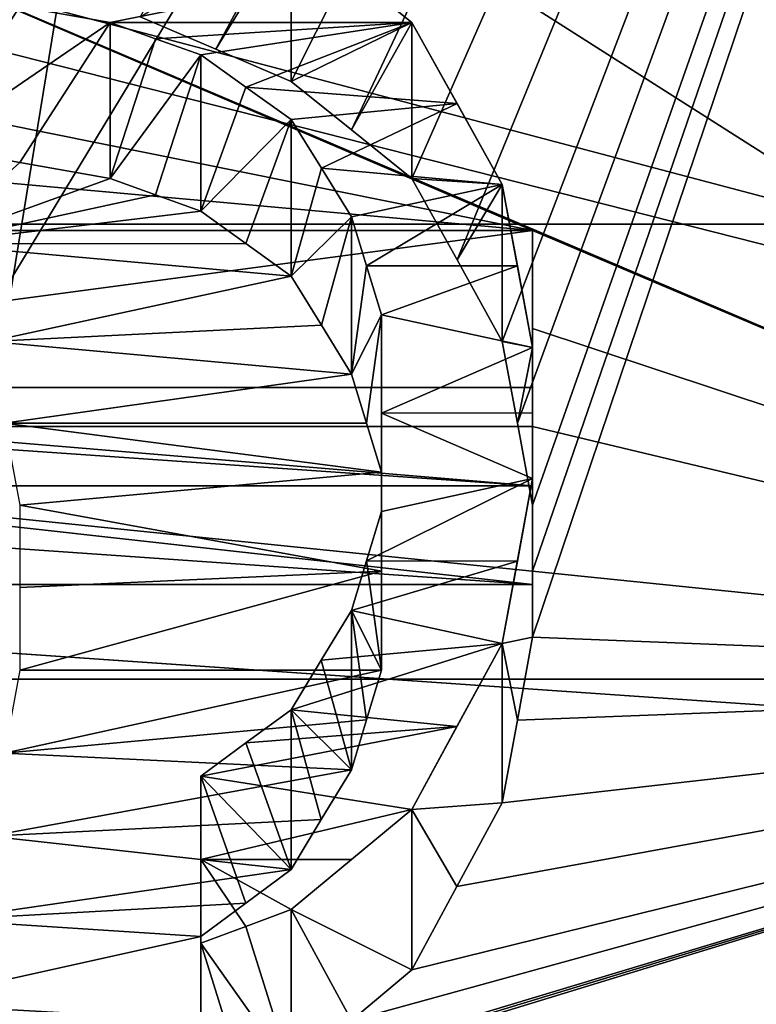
# Model space of a CAD drawing. Header units: millimetres. Extents: x -122 to 122, y -98 to 94.
# Tile 448 of 533: x 70.69 to 73.29, y 1.31 to 4.78. Entities that reach past the tile are written whole.
import ezdxf

# ---------------------------------------------------------------- set-up
doc = ezdxf.new("R2010")
doc.units = ezdxf.units.MM
doc.header["$LTSCALE"] = 26.699852
for name, color, linetype in [('1004', 7, 'CONTINUOUS'), ('1006', 7, 'CONTINUOUS'), ('1133', 7, 'CONTINUOUS'), ('1150', 7, 'CONTINUOUS'), ('1458', 7, 'CONTINUOUS'), ('1658', 7, 'CONTINUOUS'), ('1663', 7, 'CONTINUOUS'), ('1664', 7, 'CONTINUOUS'), ('1736', 7, 'CONTINUOUS'), ('1737', 7, 'CONTINUOUS'), ('4178', 7, 'CONTINUOUS'), ('4195', 7, 'CONTINUOUS'), ('4409', 7, 'CONTINUOUS'), ('4410', 7, 'CONTINUOUS'), ('4411', 7, 'CONTINUOUS'), ('4412', 7, 'CONTINUOUS'), ('4413', 7, 'CONTINUOUS'), ('4414', 7, 'CONTINUOUS'), ('4415', 7, 'CONTINUOUS'), ('4416', 7, 'CONTINUOUS'), ('4710', 7, 'CONTINUOUS'), ('4711', 7, 'CONTINUOUS'), ('4737', 7, 'CONTINUOUS'), ('4738', 7, 'CONTINUOUS'), ('4739', 7, 'CONTINUOUS'), ('4740', 7, 'CONTINUOUS'), ('4741', 7, 'CONTINUOUS'), ('4742', 7, 'CONTINUOUS'), ('4743', 7, 'CONTINUOUS'), ('4744', 7, 'CONTINUOUS'), ('4745', 7, 'CONTINUOUS'), ('4746', 7, 'CONTINUOUS'), ('4781', 7, 'CONTINUOUS'), ('4782', 7, 'CONTINUOUS'), ('4791', 7, 'CONTINUOUS'), ('4792', 7, 'CONTINUOUS'), ('4793', 7, 'CONTINUOUS'), ('4794', 7, 'CONTINUOUS'), ('5236', 7, 'CONTINUOUS'), ('5239', 7, 'CONTINUOUS'), ('967', 7, 'CONTINUOUS'), ('969', 7, 'CONTINUOUS')]:
    doc.layers.add(name, color=color, linetype=linetype)

msp = doc.modelspace()

# ---------------------------------------------------------------- linework, layer by layer
at = {"layer": '1004', "color": 250, "linetype": 'Continuous', "true_color": 0x323232}
for points in [[(78.9793, 17.625, -30.5274), (78.9793, 0, -35.25), (68.3207, 17.625, -30.5274), (78.9793, 17.625, -30.5274)], [(68.3207, 17.625, -30.5274), (78.9793, 0, -35.25), (68.3207, 0, -35.25), (68.3207, 17.625, -30.5274)]]:
    msp.add_3dface(points, dxfattribs=at)
at = {"layer": '1006', "color": 250, "linetype": 'Continuous', "true_color": 0x323232}
for points in [[(78.9793, 0, 35.25), (78.9793, 17.625, 30.5274), (68.3207, 0, 35.25), (78.9793, 0, 35.25)], [(68.3207, 0, 35.25), (78.9793, 17.625, 30.5274), (68.3207, 17.625, 30.5274), (68.3207, 0, 35.25)]]:
    msp.add_3dface(points, dxfattribs=at)
at = {"layer": '1133', "color": 250, "linetype": 'Continuous', "true_color": 0x323232}
for points in [[(103.1595, 4.0619, -42.0543), (103.1595, 21.125, -36.5896), (36.8405, 4.0619, -42.0543), (103.1595, 4.0619, -42.0543)], [(36.8405, 4.0619, -42.0543), (103.1595, 21.125, -36.5896), (36.8405, 21.125, -36.5896), (36.8405, 4.0619, -42.0543)], [(103.1595, -13.7317, -39.9563), (103.1595, 4.0619, -42.0543), (36.8405, -13.7317, -39.9563), (103.1595, -13.7317, -39.9563)], [(36.8405, -13.7317, -39.9563), (103.1595, 4.0619, -42.0543), (36.8405, 4.0619, -42.0543), (36.8405, -13.7317, -39.9563)]]:
    msp.add_3dface(points, dxfattribs=at)
at = {"layer": '1150', "color": 250, "linetype": 'Continuous', "true_color": 0x323232}
for points in [[(76.2299, 13.6709, -46.2728), (76.2299, 2.4567, -48.1874), (72.1809, 13.594, -46.2954), (76.2299, 13.6709, -46.2728)], [(72.1809, 13.594, -46.2954), (76.2299, 2.4567, -48.1874), (72.0744, 13.4395, -46.3405), (72.1809, 13.594, -46.2954)], [(76.2299, 2.4567, -48.1874), (71.9681, 13.2849, -46.3851), (72.0744, 13.4395, -46.3405), (76.2299, 2.4567, -48.1874)], [(71.9681, 13.2849, -46.3851), (76.2299, 2.4567, -48.1874), (71.8085, 13.1816, -46.4145), (71.9681, 13.2849, -46.3851)], [(71.8085, 13.1816, -46.4145), (76.2299, 2.4567, -48.1874), (71.6489, 13.0782, -46.4438), (71.8085, 13.1816, -46.4145)], [(71.6489, 13.0782, -46.4438), (76.2299, 2.4567, -48.1874), (72.3936, 11.0899, -46.9582), (71.6489, 13.0782, -46.4438)], [(72.3936, 11.0899, -46.9582), (76.2299, 2.4567, -48.1874), (72.4469, 10.8246, -47.0201), (72.3936, 11.0899, -46.9582)], [(72.4469, 10.8246, -47.0201), (76.2299, 2.4567, -48.1874), (72.5, 10.559, -47.0805), (72.4469, 10.8246, -47.0201)], [(72.5, 10.559, -47.0805), (76.2299, 2.4567, -48.1874), (72.5, 10.2386, -47.1512), (72.5, 10.559, -47.0805)], [(72.5, 10.2386, -47.1512), (76.2299, 2.4567, -48.1874), (72.5, 9.9177, -47.2197), (72.5, 10.2386, -47.1512)], [(72.5, 9.9177, -47.2197), (76.2299, 2.4567, -48.1874), (72.4468, 9.6489, -47.2754), (72.5, 9.9177, -47.2197)], [(72.4468, 9.6489, -47.2754), (76.2299, 2.4567, -48.1874), (72.3936, 9.3797, -47.3295), (72.4468, 9.6489, -47.2754)], [(72.3936, 9.3797, -47.3295), (76.2299, 2.4567, -48.1874), (72.2338, 9.1091, -47.3823), (72.3936, 9.3797, -47.3295)], [(72.2338, 9.1091, -47.3823), (76.2299, 2.4567, -48.1874), (72.0745, 8.8384, -47.4336), (72.2338, 9.1091, -47.3823)], [(72.0745, 8.8384, -47.4336), (76.2299, 2.4567, -48.1874), (71.9147, 8.6752, -47.4637), (72.0745, 8.8384, -47.4336)], [(71.9147, 8.6752, -47.4637), (76.2299, 2.4567, -48.1874), (71.7553, 8.512, -47.4932), (71.9147, 8.6752, -47.4637)], [(71.7553, 8.512, -47.4932), (76.2299, 2.4567, -48.1874), (71.4892, 8.4029, -47.5127), (71.7553, 8.512, -47.4932)], [(71.4892, 8.4029, -47.5127), (76.2299, 2.4567, -48.1874), (71.2234, 8.2937, -47.5318), (71.4892, 8.4029, -47.5127)], [(71.2234, 8.2937, -47.5318), (76.2299, 2.4567, -48.1874), (70.9043, 8.2937, -47.5318), (71.2234, 8.2937, -47.5318)], [(70.9043, 8.2937, -47.5318), (76.2299, 2.4567, -48.1874), (71.2234, 7.4152, -47.6768), (70.9043, 8.2937, -47.5318)], [(71.2234, 7.4152, -47.6768), (76.2299, 2.4567, -48.1874), (71.3299, 7.2493, -47.7023), (71.2234, 7.4152, -47.6768)], [(71.3299, 7.2493, -47.7023), (76.2299, 2.4567, -48.1874), (71.4362, 7.0834, -47.7272), (71.3299, 7.2493, -47.7023)], [(71.4362, 7.0834, -47.7272), (76.2299, 2.4567, -48.1874), (70.1006, 6.3572, -47.8294), (71.4362, 7.0834, -47.7272)], [(70.1006, 6.3572, -47.8294), (76.2299, 2.4567, -48.1874), (68.7766, 5.6312, -47.9203), (70.1006, 6.3572, -47.8294)], [(68.7766, 5.6312, -47.9203), (76.2299, 2.4567, -48.1874), (72.5, 4.0399, -48.0806), (68.7766, 5.6312, -47.9203)], [(69.0957, 4.7254, -48.018), (68.7766, 5.6312, -47.9203), (72.5, 4.0399, -48.0806), (69.0957, 4.7254, -48.018)], [(68.7224, 4.3824, -48.0506), (69.0957, 4.7254, -48.018), (72.5, 4.0399, -48.0806), (68.7224, 4.3824, -48.0506)], [(68.3511, 4.0399, -48.0806), (68.7224, 4.3824, -48.0506), (72.5, 4.0399, -48.0806), (68.3511, 4.0399, -48.0806)], [(72.5, 4.0399, -48.0806), (76.2299, 2.4567, -48.1874), (72.5, 3.6944, -48.1084), (72.5, 4.0399, -48.0806)], [(76.2299, 2.4567, -48.1874), (72.5, 3.3488, -48.1336), (72.5, 3.6944, -48.1084), (76.2299, 2.4567, -48.1874)], [(76.2299, 2.4567, -48.1874), (63.7701, 2.4568, -48.1874), (67.5, 3.3488, -48.1336), (76.2299, 2.4567, -48.1874)], [(72.5, 3.3488, -48.1336), (76.2299, 2.4567, -48.1874), (67.5, 3.3488, -48.1336), (72.5, 3.3488, -48.1336)], [(63.7701, -8.8939, -47.4232), (63.7701, 2.4568, -48.1874), (76.2299, -8.8939, -47.4232), (63.7701, -8.8939, -47.4232)], [(76.2299, -8.8939, -47.4232), (63.7701, 2.4568, -48.1874), (76.2299, 2.4567, -48.1874), (76.2299, -8.8939, -47.4232)]]:
    msp.add_3dface(points, dxfattribs=at)
at = {"layer": '1458', "color": 250, "linetype": 'Continuous', "true_color": 0x323232}
for points in [[(67.5, 3.1386, -47.1456), (67.5, 3.486, -47.1212), (72.5, 3.1386, -47.1456), (67.5, 3.1386, -47.1456)], [(67.5, 3.486, -47.1212), (68.3511, 3.486, -47.1212), (72.5, 3.1386, -47.1456), (67.5, 3.486, -47.1212)], [(68.3511, 3.486, -47.1212), (72.5, 3.486, -47.1212), (72.5, 3.1386, -47.1456), (68.3511, 3.486, -47.1212)], [(72.5, 2.791, -47.1675), (67.5, 2.791, -47.1675), (67.5, 3.1386, -47.1456), (72.5, 2.791, -47.1675)], [(72.5, 2.791, -47.1675), (67.5, 3.1386, -47.1456), (72.5, 3.1386, -47.1456), (72.5, 2.791, -47.1675)]]:
    msp.add_3dface(points, dxfattribs=at)
at = {"layer": '1658', "color": 250, "linetype": 'Continuous', "true_color": 0x323232}
for points in [[(72.5, 3.3488, -48.1336), (67.5, 3.3488, -48.1336), (72.5, 2.791, -47.1675), (72.5, 3.3488, -48.1336)], [(72.5, 2.791, -47.1675), (67.5, 3.3488, -48.1336), (67.5, 2.791, -47.1675), (72.5, 2.791, -47.1675)]]:
    msp.add_3dface(points, dxfattribs=at)
at = {"layer": '1663', "color": 250, "linetype": 'Continuous', "true_color": 0x323232}
for points in [[(68.3511, 4.0399, -48.0806), (72.5, 4.0399, -48.0806), (68.3511, 3.486, -47.1212), (68.3511, 4.0399, -48.0806)], [(68.3511, 3.486, -47.1212), (72.5, 4.0399, -48.0806), (72.5, 3.486, -47.1212), (68.3511, 3.486, -47.1212)]]:
    msp.add_3dface(points, dxfattribs=at)
at = {"layer": '1664', "color": 250, "linetype": 'Continuous', "true_color": 0x323232}
for points in [[(72.5, 3.3488, -48.1336), (72.5, 4.0399, -48.0806), (72.5, 3.6944, -48.1084), (72.5, 3.3488, -48.1336)], [(72.5, 4.0399, -48.0806), (72.5, 3.3488, -48.1336), (72.5, 3.486, -47.1212), (72.5, 4.0399, -48.0806)], [(72.5, 3.486, -47.1212), (72.5, 3.3488, -48.1336), (72.5, 3.1386, -47.1456), (72.5, 3.486, -47.1212)], [(72.5, 3.3488, -48.1336), (72.5, 2.791, -47.1675), (72.5, 3.1386, -47.1456), (72.5, 3.3488, -48.1336)]]:
    msp.add_3dface(points, dxfattribs=at)
at = {"layer": '1736', "color": 250, "linetype": 'Continuous', "true_color": 0x323232}
for points in [[(31.5, 14.6011, -44.9374), (108.5, -4.939, -46.9912), (31.5, -4.939, -46.9912), (31.5, 14.6011, -44.9374)], [(108.5, 14.6011, -44.9374), (108.5, -4.939, -46.9912), (31.5, 14.6011, -44.9374), (108.5, 14.6011, -44.9374)]]:
    msp.add_3dface(points, dxfattribs=at)
at = {"layer": '1737', "color": 250, "linetype": 'Continuous', "true_color": 0x323232}
for points in [[(108.5, 15.2191, -46.8395), (108.5, -5.148, -48.9802), (31.5, 15.2191, -46.8395), (108.5, 15.2191, -46.8395)], [(31.5, 15.2191, -46.8395), (108.5, -5.148, -48.9802), (31.5, -5.148, -48.9802), (31.5, 15.2191, -46.8395)]]:
    msp.add_3dface(points, dxfattribs=at)
at = {"layer": '4178', "color": 250, "linetype": 'Continuous', "true_color": 0x323232}
for points in [[(103.1595, 21.125, 36.5896), (103.1595, 4.0619, 42.0543), (36.8405, 21.125, 36.5896), (103.1595, 21.125, 36.5896)], [(36.8405, 21.125, 36.5896), (103.1595, 4.0619, 42.0543), (36.8405, 4.0619, 42.0543), (36.8405, 21.125, 36.5896)], [(103.1595, 4.0619, 42.0543), (103.1595, -13.7317, 39.9563), (36.8405, 4.0619, 42.0543), (103.1595, 4.0619, 42.0543)], [(36.8405, 4.0619, 42.0543), (103.1595, -13.7317, 39.9563), (36.8405, -13.7317, 39.9563), (36.8405, 4.0619, 42.0543)]]:
    msp.add_3dface(points, dxfattribs=at)
at = {"layer": '4195', "color": 250, "linetype": 'Continuous', "true_color": 0x323232}
for points in [[(71.3832, 4.6798, 48.0225), (76.2299, 13.6709, 46.2728), (71.117, 4.7937, 48.0113), (71.3832, 4.6798, 48.0225)], [(71.6489, 4.566, 48.0335), (76.2299, 13.6709, 46.2728), (71.3832, 4.6798, 48.0225), (71.6489, 4.566, 48.0335)], [(71.8619, 4.3946, 48.0495), (76.2299, 13.6709, 46.2728), (71.6489, 4.566, 48.0335), (71.8619, 4.3946, 48.0495)], [(72.0745, 4.2232, 48.0648), (76.2299, 13.6709, 46.2728), (71.8619, 4.3946, 48.0495), (72.0745, 4.2232, 48.0648)], [(72.2343, 3.936, 48.0892), (76.2299, 13.6709, 46.2728), (72.0745, 4.2232, 48.0648), (72.2343, 3.936, 48.0892)], [(72.3936, 3.6489, 48.1118), (76.2299, 13.6709, 46.2728), (72.2343, 3.936, 48.0892), (72.3936, 3.6489, 48.1118)], [(72.4469, 3.3599, 48.1329), (76.2299, 13.6709, 46.2728), (72.3936, 3.6489, 48.1118), (72.4469, 3.3599, 48.1329)], [(72.5, 3.0708, 48.1522), (76.2299, 13.6709, 46.2728), (72.4469, 3.3599, 48.1329), (72.5, 3.0708, 48.1522)], [(76.2299, 2.4567, 48.1874), (76.2299, 13.6709, 46.2728), (72.5, 2.6055, 48.1796), (76.2299, 2.4567, 48.1874)], [(72.5, 2.6055, 48.1796), (76.2299, 13.6709, 46.2728), (72.5, 2.8382, 48.1665), (72.5, 2.6055, 48.1796)], [(72.5, 2.8382, 48.1665), (76.2299, 13.6709, 46.2728), (72.5, 3.0708, 48.1522), (72.5, 2.8382, 48.1665)], [(70.3723, 4.3376, 48.0546), (70.3728, 3.9932, 48.0845), (70.6916, 4.2804, 48.0598), (70.3723, 4.3376, 48.0546)], [(70.6916, 4.2804, 48.0598), (70.3728, 3.9932, 48.0845), (71.0106, 4.2232, 48.0648), (70.6916, 4.2804, 48.0598)], [(71.0106, 4.2232, 48.0648), (70.3728, 3.9932, 48.0845), (71.1703, 4.1659, 48.0698), (71.0106, 4.2232, 48.0648)], [(71.1703, 4.1659, 48.0698), (70.3728, 3.9932, 48.0845), (71.3298, 4.1087, 48.0747), (71.1703, 4.1659, 48.0698)], [(71.3298, 4.1087, 48.0747), (70.3728, 3.9932, 48.0845), (71.4895, 3.9939, 48.0844), (71.3298, 4.1087, 48.0747)], [(71.4895, 3.9939, 48.0844), (70.3728, 3.9932, 48.0845), (71.6489, 3.8791, 48.0938), (71.4895, 3.9939, 48.0844)], [(70.3728, 3.9932, 48.0845), (70.5851, 3.6489, 48.1118), (71.6489, 3.8791, 48.0938), (70.3728, 3.9932, 48.0845)], [(71.6489, 3.8791, 48.0938), (70.5851, 3.6489, 48.1118), (71.7554, 3.7063, 48.1074), (71.6489, 3.8791, 48.0938)], [(71.7554, 3.7063, 48.1074), (70.5851, 3.6489, 48.1118), (71.8617, 3.5336, 48.1204), (71.7554, 3.7063, 48.1074)], [(70.5851, 3.6489, 48.1118), (70.6384, 3.3599, 48.1329), (71.8617, 3.5336, 48.1204), (70.5851, 3.6489, 48.1118)], [(71.8617, 3.5336, 48.1204), (70.6384, 3.3599, 48.1329), (71.9149, 3.3602, 48.1329), (71.8617, 3.5336, 48.1204)], [(71.9149, 3.3602, 48.1329), (70.6384, 3.3599, 48.1329), (71.9681, 3.1868, 48.1446), (71.9149, 3.3602, 48.1329)], [(70.6384, 3.3599, 48.1329), (70.6915, 3.0708, 48.1522), (71.9681, 3.1868, 48.1446), (70.6384, 3.3599, 48.1329)], [(71.9681, 3.1868, 48.1446), (70.6915, 3.0708, 48.1522), (71.9681, 2.8379, 48.1665), (71.9681, 3.1868, 48.1446)], [(70.6915, 3.0708, 48.1522), (70.6915, 2.7799, 48.1699), (71.9681, 2.8379, 48.1665), (70.6915, 3.0708, 48.1522)], [(70.6915, 2.7799, 48.1699), (70.6915, 2.4888, 48.1858), (71.9681, 2.8379, 48.1665), (70.6915, 2.7799, 48.1699)], [(71.9681, 2.8379, 48.1665), (70.6915, 2.4888, 48.1858), (71.9681, 2.4888, 48.1858), (71.9681, 2.8379, 48.1665)], [(72.4467, 2.313, 48.1945), (76.2299, 2.4567, 48.1874), (72.5, 2.6055, 48.1796), (72.4467, 2.313, 48.1945)], [(70.6915, 2.4888, 48.1858), (70.6382, 2.1958, 48.2), (71.9681, 2.4888, 48.1858), (70.6915, 2.4888, 48.1858)], [(71.9681, 2.4888, 48.1858), (70.6382, 2.1958, 48.2), (71.9148, 2.3133, 48.1945), (71.9681, 2.4888, 48.1858)], [(63.7701, -8.8939, 47.4232), (76.2299, -8.8939, 47.4232), (76.2299, 2.4567, 48.1874), (63.7701, -8.8939, 47.4232)], [(63.7701, -8.8939, 47.4232), (76.2299, 2.4567, 48.1874), (71.3298, 0.9568, 48.2405), (63.7701, -8.8939, 47.4232)], [(71.3298, 0.9568, 48.2405), (76.2299, 2.4567, 48.1874), (71.4893, 1.0162, 48.2393), (71.3298, 0.9568, 48.2405)], [(76.2299, 2.4567, 48.1874), (71.6489, 1.0756, 48.238), (71.4893, 1.0162, 48.2393), (76.2299, 2.4567, 48.1874)], [(71.6489, 1.0756, 48.238), (76.2299, 2.4567, 48.1874), (71.8614, 1.2533, 48.2337), (71.6489, 1.0756, 48.238)], [(71.8614, 1.2533, 48.2337), (76.2299, 2.4567, 48.1874), (72.0745, 1.4311, 48.2288), (71.8614, 1.2533, 48.2337)], [(72.0745, 1.4311, 48.2288), (76.2299, 2.4567, 48.1874), (72.2337, 1.7256, 48.2191), (72.0745, 1.4311, 48.2288)], [(72.2337, 1.7256, 48.2191), (76.2299, 2.4567, 48.1874), (72.3936, 2.0204, 48.2077), (72.2337, 1.7256, 48.2191)], [(72.3936, 2.0204, 48.2077), (76.2299, 2.4567, 48.1874), (72.4467, 2.313, 48.1945), (72.3936, 2.0204, 48.2077)], [(71.9148, 2.3133, 48.1945), (70.6382, 2.1958, 48.2), (71.8617, 2.1377, 48.2026), (71.9148, 2.3133, 48.1945)], [(70.6382, 2.1958, 48.2), (70.5851, 1.9028, 48.2125), (71.8617, 2.1377, 48.2026), (70.6382, 2.1958, 48.2)], [(71.8617, 2.1377, 48.2026), (70.5851, 1.9028, 48.2125), (71.7552, 1.9614, 48.2101), (71.8617, 2.1377, 48.2026)], [(71.7552, 1.9614, 48.2101), (70.5851, 1.9028, 48.2125), (71.6489, 1.7851, 48.217), (71.7552, 1.9614, 48.2101)], [(70.5851, 1.9028, 48.2125), (70.4252, 1.6077, 48.2232), (71.6489, 1.7851, 48.217), (70.5851, 1.9028, 48.2125)], [(71.6489, 1.7851, 48.217), (70.4252, 1.6077, 48.2232), (71.4892, 1.6672, 48.2212), (71.6489, 1.7851, 48.217)], [(71.4892, 1.6672, 48.2212), (70.4252, 1.6077, 48.2232), (71.3298, 1.5493, 48.2251), (71.4892, 1.6672, 48.2212)], [(70.4252, 1.6077, 48.2232), (70.266, 1.3128, 48.2321), (71.3298, 1.5493, 48.2251), (70.4252, 1.6077, 48.2232)], [(71.3298, 1.5493, 48.2251), (70.266, 1.3128, 48.2321), (71.3298, 1.2531, 48.2337), (71.3298, 1.5493, 48.2251)], [(70.266, 1.3128, 48.2321), (70.0529, 1.1347, 48.2367), (71.3298, 1.2531, 48.2337), (70.266, 1.3128, 48.2321)]]:
    msp.add_3dface(points, dxfattribs=at)
at = {"layer": '4409', "color": 250, "linetype": 'Continuous', "true_color": 0x323232}
for points in [[(70.6916, 4.8305, 49.0125), (71.0106, 4.7736, 49.0181), (71.8619, 4.9441, 49.0012), (70.6916, 4.8305, 49.0125)], [(71.8619, 4.9441, 49.0012), (71.0106, 4.7736, 49.0181), (72.0745, 4.7736, 49.0181), (71.8619, 4.9441, 49.0012)], [(71.0106, 4.7736, 49.0181), (71.1703, 4.7166, 49.0236), (72.0745, 4.7736, 49.0181), (71.0106, 4.7736, 49.0181)], [(71.1703, 4.7166, 49.0236), (71.3298, 4.6596, 49.0291), (72.0745, 4.7736, 49.0181), (71.1703, 4.7166, 49.0236)], [(71.3298, 4.6596, 49.0291), (71.4895, 4.5455, 49.0398), (72.0745, 4.7736, 49.0181), (71.3298, 4.6596, 49.0291)], [(72.0745, 4.7736, 49.0181), (71.4895, 4.5455, 49.0398), (72.2343, 4.4879, 49.0451), (72.0745, 4.7736, 49.0181)], [(71.4895, 4.5455, 49.0398), (71.6489, 4.4313, 49.0502), (72.2343, 4.4879, 49.0451), (71.4895, 4.5455, 49.0398)], [(71.6489, 4.4313, 49.0502), (71.7554, 4.2595, 49.0655), (72.2343, 4.4879, 49.0451), (71.6489, 4.4313, 49.0502)], [(72.2343, 4.4879, 49.0451), (71.7554, 4.2595, 49.0655), (72.3936, 4.2024, 49.0704), (72.2343, 4.4879, 49.0451)], [(71.7554, 4.2595, 49.0655), (71.8617, 4.0877, 49.0801), (72.3936, 4.2024, 49.0704), (71.7554, 4.2595, 49.0655)], [(71.8617, 4.0877, 49.0801), (71.9149, 3.9152, 49.0941), (72.3936, 4.2024, 49.0704), (71.8617, 4.0877, 49.0801)], [(72.3936, 4.2024, 49.0704), (71.9149, 3.9152, 49.0941), (72.4469, 3.915, 49.0942), (72.3936, 4.2024, 49.0704)], [(71.9149, 3.9152, 49.0941), (71.9681, 3.7427, 49.1076), (72.4469, 3.915, 49.0942), (71.9149, 3.9152, 49.0941)], [(72.4469, 3.915, 49.0942), (71.9681, 3.7427, 49.1076), (72.5, 3.6274, 49.1162), (72.4469, 3.915, 49.0942)], [(71.9681, 3.7427, 49.1076), (71.9681, 3.3958, 49.1328), (72.5, 3.6274, 49.1162), (71.9681, 3.7427, 49.1076)], [(72.5, 3.6274, 49.1162), (71.9681, 3.3958, 49.1328), (72.5, 3.3961, 49.1328), (72.5, 3.6274, 49.1162)], [(72.5, 3.3961, 49.1328), (71.9681, 3.3958, 49.1328), (72.5, 3.1648, 49.1482), (72.5, 3.3961, 49.1328)], [(71.9681, 3.3958, 49.1328), (71.9681, 3.0487, 49.1555), (72.5, 3.1648, 49.1482), (71.9681, 3.3958, 49.1328)], [(71.9681, 3.0487, 49.1555), (71.9148, 2.8742, 49.1661), (72.5, 3.1648, 49.1482), (71.9681, 3.0487, 49.1555)], [(72.5, 3.1648, 49.1482), (71.9148, 2.8742, 49.1661), (72.4467, 2.8739, 49.1661), (72.5, 3.1648, 49.1482)], [(71.9148, 2.8742, 49.1661), (71.8617, 2.6997, 49.176), (72.4467, 2.8739, 49.1661), (71.9148, 2.8742, 49.1661)], [(72.4467, 2.8739, 49.1661), (71.8617, 2.6997, 49.176), (72.3936, 2.583, 49.1822), (72.4467, 2.8739, 49.1661)], [(71.8617, 2.6997, 49.176), (71.7552, 2.5244, 49.1853), (72.3936, 2.583, 49.1822), (71.8617, 2.6997, 49.176)], [(71.7552, 2.5244, 49.1853), (71.6489, 2.3492, 49.1939), (72.3936, 2.583, 49.1822), (71.7552, 2.5244, 49.1853)], [(72.3936, 2.583, 49.1822), (71.6489, 2.3492, 49.1939), (72.2337, 2.2901, 49.1967), (72.3936, 2.583, 49.1822)], [(71.6489, 2.3492, 49.1939), (71.4892, 2.232, 49.1994), (72.2337, 2.2901, 49.1967), (71.6489, 2.3492, 49.1939)], [(71.4892, 2.232, 49.1994), (71.3298, 2.1148, 49.2046), (72.2337, 2.2901, 49.1967), (71.4892, 2.232, 49.1994)], [(72.2337, 2.2901, 49.1967), (71.3298, 2.1148, 49.2046), (72.0745, 1.9973, 49.2095), (72.2337, 2.2901, 49.1967)], [(71.3298, 2.1148, 49.2046), (71.3298, 1.8204, 49.2163), (72.0745, 1.9973, 49.2095), (71.3298, 2.1148, 49.2046)], [(72.0745, 1.9973, 49.2095), (71.3298, 1.8204, 49.2163), (71.8614, 1.8206, 49.2163), (72.0745, 1.9973, 49.2095)], [(71.8614, 1.8206, 49.2163), (71.3298, 1.8204, 49.2163), (71.6489, 1.644, 49.2226), (71.8614, 1.8206, 49.2163)], [(71.3298, 1.8204, 49.2163), (71.3298, 1.5259, 49.2264), (71.4893, 1.585, 49.2245), (71.3298, 1.8204, 49.2163)], [(71.6489, 1.644, 49.2226), (71.3298, 1.8204, 49.2163), (71.4893, 1.585, 49.2245), (71.6489, 1.644, 49.2226)]]:
    msp.add_3dface(points, dxfattribs=at)
at = {"layer": '4410', "color": 250, "linetype": 'Continuous', "true_color": 0x323232}
for points in [[(71.6489, 1.644, 49.2226), (71.4893, 1.585, 49.2245), (71.6489, 1.0756, 48.238), (71.6489, 1.644, 49.2226)], [(71.3298, 1.5259, 49.2264), (71.6489, 1.0756, 48.238), (71.4893, 1.585, 49.2245), (71.3298, 1.5259, 49.2264)], [(71.4893, 1.0162, 48.2393), (71.6489, 1.0756, 48.238), (71.3298, 1.5259, 49.2264), (71.4893, 1.0162, 48.2393)], [(71.3298, 0.9568, 48.2405), (71.4893, 1.0162, 48.2393), (71.3298, 1.5259, 49.2264), (71.3298, 0.9568, 48.2405)]]:
    msp.add_3dface(points, dxfattribs=at)
at = {"layer": '4411', "color": 250, "linetype": 'Continuous', "true_color": 0x323232}
for points in [[(72.0745, 1.4311, 48.2288), (72.0745, 1.9973, 49.2095), (71.6489, 1.644, 49.2226), (72.0745, 1.4311, 48.2288)], [(72.0745, 1.9973, 49.2095), (71.8614, 1.8206, 49.2163), (71.6489, 1.644, 49.2226), (72.0745, 1.9973, 49.2095)], [(71.6489, 1.0756, 48.238), (71.8614, 1.2533, 48.2337), (71.6489, 1.644, 49.2226), (71.6489, 1.0756, 48.238)], [(71.8614, 1.2533, 48.2337), (72.0745, 1.4311, 48.2288), (71.6489, 1.644, 49.2226), (71.8614, 1.2533, 48.2337)]]:
    msp.add_3dface(points, dxfattribs=at)
at = {"layer": '4412', "color": 250, "linetype": 'Continuous', "true_color": 0x323232}
for points in [[(72.3936, 2.0204, 48.2077), (72.3936, 2.583, 49.1822), (72.0745, 1.9973, 49.2095), (72.3936, 2.0204, 48.2077)], [(72.3936, 2.583, 49.1822), (72.2337, 2.2901, 49.1967), (72.0745, 1.9973, 49.2095), (72.3936, 2.583, 49.1822)], [(72.2337, 1.7256, 48.2191), (72.3936, 2.0204, 48.2077), (72.0745, 1.9973, 49.2095), (72.2337, 1.7256, 48.2191)], [(72.0745, 1.4311, 48.2288), (72.2337, 1.7256, 48.2191), (72.0745, 1.9973, 49.2095), (72.0745, 1.4311, 48.2288)]]:
    msp.add_3dface(points, dxfattribs=at)
at = {"layer": '4413', "color": 250, "linetype": 'Continuous', "true_color": 0x323232}
for points in [[(72.5, 2.6055, 48.1796), (72.5, 3.1648, 49.1482), (72.3936, 2.583, 49.1822), (72.5, 2.6055, 48.1796)], [(72.5, 3.1648, 49.1482), (72.4467, 2.8739, 49.1661), (72.3936, 2.583, 49.1822), (72.5, 3.1648, 49.1482)], [(72.4467, 2.313, 48.1945), (72.5, 2.6055, 48.1796), (72.3936, 2.583, 49.1822), (72.4467, 2.313, 48.1945)], [(72.3936, 2.0204, 48.2077), (72.4467, 2.313, 48.1945), (72.3936, 2.583, 49.1822), (72.3936, 2.0204, 48.2077)]]:
    msp.add_3dface(points, dxfattribs=at)
at = {"layer": '4414', "color": 250, "linetype": 'Continuous', "true_color": 0x323232}
for points in [[(72.5, 3.0708, 48.1522), (72.5, 3.6274, 49.1162), (72.5, 3.1648, 49.1482), (72.5, 3.0708, 48.1522)], [(72.5, 3.6274, 49.1162), (72.5, 3.3961, 49.1328), (72.5, 3.1648, 49.1482), (72.5, 3.6274, 49.1162)], [(72.5, 2.6055, 48.1796), (72.5, 2.8382, 48.1665), (72.5, 3.1648, 49.1482), (72.5, 2.6055, 48.1796)], [(72.5, 2.8382, 48.1665), (72.5, 3.0708, 48.1522), (72.5, 3.1648, 49.1482), (72.5, 2.8382, 48.1665)]]:
    msp.add_3dface(points, dxfattribs=at)
at = {"layer": '4415', "color": 250, "linetype": 'Continuous', "true_color": 0x323232}
for points in [[(72.3936, 3.6489, 48.1118), (72.3936, 4.2024, 49.0704), (72.5, 3.6274, 49.1162), (72.3936, 3.6489, 48.1118)], [(72.3936, 4.2024, 49.0704), (72.4469, 3.915, 49.0942), (72.5, 3.6274, 49.1162), (72.3936, 4.2024, 49.0704)], [(72.4469, 3.3599, 48.1329), (72.3936, 3.6489, 48.1118), (72.5, 3.6274, 49.1162), (72.4469, 3.3599, 48.1329)], [(72.5, 3.0708, 48.1522), (72.4469, 3.3599, 48.1329), (72.5, 3.6274, 49.1162), (72.5, 3.0708, 48.1522)]]:
    msp.add_3dface(points, dxfattribs=at)
at = {"layer": '4416', "color": 250, "linetype": 'Continuous', "true_color": 0x323232}
for points in [[(72.0745, 4.2232, 48.0648), (72.0745, 4.7736, 49.0181), (72.3936, 4.2024, 49.0704), (72.0745, 4.2232, 48.0648)], [(72.0745, 4.7736, 49.0181), (72.2343, 4.4879, 49.0451), (72.3936, 4.2024, 49.0704), (72.0745, 4.7736, 49.0181)], [(72.2343, 3.936, 48.0892), (72.0745, 4.2232, 48.0648), (72.3936, 4.2024, 49.0704), (72.2343, 3.936, 48.0892)], [(72.3936, 3.6489, 48.1118), (72.2343, 3.936, 48.0892), (72.3936, 4.2024, 49.0704), (72.3936, 3.6489, 48.1118)]]:
    msp.add_3dface(points, dxfattribs=at)
at = {"layer": '4710', "color": 250, "linetype": 'Continuous', "true_color": 0x323232}
for points in [[(71.6489, 4.566, 48.0335), (71.6489, 5.1146, 48.9837), (72.0745, 4.7736, 49.0181), (71.6489, 4.566, 48.0335)], [(71.6489, 5.1146, 48.9837), (71.8619, 4.9441, 49.0012), (72.0745, 4.7736, 49.0181), (71.6489, 5.1146, 48.9837)], [(71.8619, 4.3946, 48.0495), (71.6489, 4.566, 48.0335), (72.0745, 4.7736, 49.0181), (71.8619, 4.3946, 48.0495)], [(72.0745, 4.2232, 48.0648), (71.8619, 4.3946, 48.0495), (72.0745, 4.7736, 49.0181), (72.0745, 4.2232, 48.0648)]]:
    msp.add_3dface(points, dxfattribs=at)
at = {"layer": '4711', "color": 250, "linetype": 'Continuous', "true_color": 0x323232}
for points in [[(71.3832, 4.6798, 48.0225), (71.117, 4.7937, 48.0113), (71.6489, 5.1146, 48.9837), (71.3832, 4.6798, 48.0225)], [(71.6489, 4.566, 48.0335), (71.3832, 4.6798, 48.0225), (71.6489, 5.1146, 48.9837), (71.6489, 4.566, 48.0335)]]:
    msp.add_3dface(points, dxfattribs=at)
at = {"layer": '4737', "color": 250, "linetype": 'Continuous', "true_color": 0x323232}
for points in [[(71.3298, 1.5493, 48.2251), (71.3298, 1.8204, 49.2163), (71.3298, 2.1148, 49.2046), (71.3298, 1.5493, 48.2251)], [(71.3298, 1.5493, 48.2251), (71.3298, 1.5259, 49.2264), (71.3298, 1.8204, 49.2163), (71.3298, 1.5493, 48.2251)], [(71.3298, 1.5493, 48.2251), (71.3298, 1.2531, 48.2337), (71.3298, 1.5259, 49.2264), (71.3298, 1.5493, 48.2251)], [(71.3298, 1.2531, 48.2337), (71.3298, 0.9568, 48.2405), (71.3298, 1.5259, 49.2264), (71.3298, 1.2531, 48.2337)]]:
    msp.add_3dface(points, dxfattribs=at)
at = {"layer": '4738', "color": 250, "linetype": 'Continuous', "true_color": 0x323232}
for points in [[(71.6489, 1.7851, 48.217), (71.4892, 2.232, 49.1994), (71.6489, 2.3492, 49.1939), (71.6489, 1.7851, 48.217)], [(71.6489, 1.7851, 48.217), (71.3298, 2.1148, 49.2046), (71.4892, 2.232, 49.1994), (71.6489, 1.7851, 48.217)], [(71.6489, 1.7851, 48.217), (71.4892, 1.6672, 48.2212), (71.3298, 2.1148, 49.2046), (71.6489, 1.7851, 48.217)], [(71.4892, 1.6672, 48.2212), (71.3298, 1.5493, 48.2251), (71.3298, 2.1148, 49.2046), (71.4892, 1.6672, 48.2212)]]:
    msp.add_3dface(points, dxfattribs=at)
at = {"layer": '4739', "color": 250, "linetype": 'Continuous', "true_color": 0x323232}
for points in [[(71.8617, 2.1377, 48.2026), (71.7552, 2.5244, 49.1853), (71.8617, 2.6997, 49.176), (71.8617, 2.1377, 48.2026)], [(71.8617, 2.1377, 48.2026), (71.6489, 2.3492, 49.1939), (71.7552, 2.5244, 49.1853), (71.8617, 2.1377, 48.2026)], [(71.8617, 2.1377, 48.2026), (71.7552, 1.9614, 48.2101), (71.6489, 2.3492, 49.1939), (71.8617, 2.1377, 48.2026)], [(71.7552, 1.9614, 48.2101), (71.6489, 1.7851, 48.217), (71.6489, 2.3492, 49.1939), (71.7552, 1.9614, 48.2101)]]:
    msp.add_3dface(points, dxfattribs=at)
at = {"layer": '4740', "color": 250, "linetype": 'Continuous', "true_color": 0x323232}
for points in [[(71.9681, 2.4888, 48.1858), (71.9148, 2.8742, 49.1661), (71.9681, 3.0487, 49.1555), (71.9681, 2.4888, 48.1858)], [(71.9681, 2.4888, 48.1858), (71.8617, 2.6997, 49.176), (71.9148, 2.8742, 49.1661), (71.9681, 2.4888, 48.1858)], [(71.9681, 2.4888, 48.1858), (71.9148, 2.3133, 48.1945), (71.8617, 2.6997, 49.176), (71.9681, 2.4888, 48.1858)], [(71.9148, 2.3133, 48.1945), (71.8617, 2.1377, 48.2026), (71.8617, 2.6997, 49.176), (71.9148, 2.3133, 48.1945)]]:
    msp.add_3dface(points, dxfattribs=at)
at = {"layer": '4741', "color": 250, "linetype": 'Continuous', "true_color": 0x323232}
for points in [[(71.9681, 3.1868, 48.1446), (71.9681, 3.3958, 49.1328), (71.9681, 3.7427, 49.1076), (71.9681, 3.1868, 48.1446)], [(71.9681, 3.1868, 48.1446), (71.9681, 3.0487, 49.1555), (71.9681, 3.3958, 49.1328), (71.9681, 3.1868, 48.1446)], [(71.9681, 3.1868, 48.1446), (71.9681, 2.8379, 48.1665), (71.9681, 3.0487, 49.1555), (71.9681, 3.1868, 48.1446)], [(71.9681, 2.8379, 48.1665), (71.9681, 2.4888, 48.1858), (71.9681, 3.0487, 49.1555), (71.9681, 2.8379, 48.1665)]]:
    msp.add_3dface(points, dxfattribs=at)
at = {"layer": '4742', "color": 250, "linetype": 'Continuous', "true_color": 0x323232}
for points in [[(71.8617, 3.5336, 48.1204), (71.9149, 3.9152, 49.0941), (71.8617, 4.0877, 49.0801), (71.8617, 3.5336, 48.1204)], [(71.8617, 3.5336, 48.1204), (71.9681, 3.7427, 49.1076), (71.9149, 3.9152, 49.0941), (71.8617, 3.5336, 48.1204)], [(71.8617, 3.5336, 48.1204), (71.9149, 3.3602, 48.1329), (71.9681, 3.7427, 49.1076), (71.8617, 3.5336, 48.1204)], [(71.9149, 3.3602, 48.1329), (71.9681, 3.1868, 48.1446), (71.9681, 3.7427, 49.1076), (71.9149, 3.3602, 48.1329)]]:
    msp.add_3dface(points, dxfattribs=at)
at = {"layer": '4743', "color": 250, "linetype": 'Continuous', "true_color": 0x323232}
for points in [[(71.6489, 3.8791, 48.0938), (71.7554, 4.2595, 49.0655), (71.6489, 4.4313, 49.0502), (71.6489, 3.8791, 48.0938)], [(71.6489, 3.8791, 48.0938), (71.8617, 4.0877, 49.0801), (71.7554, 4.2595, 49.0655), (71.6489, 3.8791, 48.0938)], [(71.6489, 3.8791, 48.0938), (71.7554, 3.7063, 48.1074), (71.8617, 4.0877, 49.0801), (71.6489, 3.8791, 48.0938)], [(71.7554, 3.7063, 48.1074), (71.8617, 3.5336, 48.1204), (71.8617, 4.0877, 49.0801), (71.7554, 3.7063, 48.1074)]]:
    msp.add_3dface(points, dxfattribs=at)
at = {"layer": '4744', "color": 250, "linetype": 'Continuous', "true_color": 0x323232}
for points in [[(71.3298, 4.1087, 48.0747), (71.4895, 4.5455, 49.0398), (71.3298, 4.6596, 49.0291), (71.3298, 4.1087, 48.0747)], [(71.3298, 4.1087, 48.0747), (71.6489, 4.4313, 49.0502), (71.4895, 4.5455, 49.0398), (71.3298, 4.1087, 48.0747)], [(71.3298, 4.1087, 48.0747), (71.4895, 3.9939, 48.0844), (71.6489, 4.4313, 49.0502), (71.3298, 4.1087, 48.0747)], [(71.4895, 3.9939, 48.0844), (71.6489, 3.8791, 48.0938), (71.6489, 4.4313, 49.0502), (71.4895, 3.9939, 48.0844)]]:
    msp.add_3dface(points, dxfattribs=at)
at = {"layer": '4745', "color": 250, "linetype": 'Continuous', "true_color": 0x323232}
for points in [[(71.0106, 4.2232, 48.0648), (71.1703, 4.7166, 49.0236), (71.0106, 4.7736, 49.0181), (71.0106, 4.2232, 48.0648)], [(71.0106, 4.2232, 48.0648), (71.3298, 4.6596, 49.0291), (71.1703, 4.7166, 49.0236), (71.0106, 4.2232, 48.0648)], [(71.0106, 4.2232, 48.0648), (71.1703, 4.1659, 48.0698), (71.3298, 4.6596, 49.0291), (71.0106, 4.2232, 48.0648)], [(71.1703, 4.1659, 48.0698), (71.3298, 4.1087, 48.0747), (71.3298, 4.6596, 49.0291), (71.1703, 4.1659, 48.0698)]]:
    msp.add_3dface(points, dxfattribs=at)
at = {"layer": '4746', "color": 250, "linetype": 'Continuous', "true_color": 0x323232}
for points in [[(70.3723, 4.3376, 48.0546), (70.6916, 4.8305, 49.0125), (70.3723, 4.8874, 49.0069), (70.3723, 4.3376, 48.0546)], [(70.3723, 4.3376, 48.0546), (71.0106, 4.7736, 49.0181), (70.6916, 4.8305, 49.0125), (70.3723, 4.3376, 48.0546)], [(70.3723, 4.3376, 48.0546), (70.6916, 4.2804, 48.0598), (71.0106, 4.7736, 49.0181), (70.3723, 4.3376, 48.0546)], [(70.6916, 4.2804, 48.0598), (71.0106, 4.2232, 48.0648), (71.0106, 4.7736, 49.0181), (70.6916, 4.2804, 48.0598)]]:
    msp.add_3dface(points, dxfattribs=at)
at = {"layer": '4781', "color": 250, "linetype": 'Continuous', "true_color": 0x323232}
for points in [[(31.5, -4.939, 46.9912), (108.5, 14.6011, 44.9374), (31.5, 14.6011, 44.9374), (31.5, -4.939, 46.9912)], [(108.5, -4.939, 46.9912), (108.5, 14.6011, 44.9374), (31.5, -4.939, 46.9912), (108.5, -4.939, 46.9912)]]:
    msp.add_3dface(points, dxfattribs=at)
at = {"layer": '4782', "color": 250, "linetype": 'Continuous', "true_color": 0x323232}
for points in [[(108.5, -5.148, 48.9802), (108.5, 15.2191, 46.8395), (31.5, -5.148, 48.9802), (108.5, -5.148, 48.9802)], [(31.5, -5.148, 48.9802), (108.5, 15.2191, 46.8395), (31.5, 15.2191, 46.8395), (31.5, -5.148, 48.9802)]]:
    msp.add_3dface(points, dxfattribs=at)
at = {"layer": '4791', "color": 150, "linetype": 'Continuous', "true_color": 0x378cff}
for points in [[(22, -10.0141, -43.8712), (22, 10.0141, -43.8712), (122, -10.0141, -43.8712), (22, -10.0141, -43.8712)], [(22, 10.0141, -43.8712), (122, 10.0141, -43.8712), (122, -10.0141, -43.8712), (22, 10.0141, -43.8712)]]:
    msp.add_3dface(points, dxfattribs=at)
at = {"layer": '4792', "color": 150, "linetype": 'Continuous', "true_color": 0x378cff}
for points in [[(22, 10.0141, 43.8712), (22, -10.0141, 43.8712), (122, 10.0141, 43.8712), (22, 10.0141, 43.8712)], [(22, -10.0141, 43.8712), (122, -10.0141, 43.8712), (122, 10.0141, 43.8712), (22, -10.0141, 43.8712)]]:
    msp.add_3dface(points, dxfattribs=at)
at = {"layer": '4793', "color": 150, "linetype": 'Continuous', "true_color": 0x378cff}
for points in [[(22, 0, 39.7059), (22, 10.2783, 38.3524), (122, 0, 39.7059), (22, 0, 39.7059)], [(22, 10.2783, 38.3524), (122, 10.2783, 38.3524), (122, 0, 39.7059), (22, 10.2783, 38.3524)]]:
    msp.add_3dface(points, dxfattribs=at)
at = {"layer": '4794', "color": 150, "linetype": 'Continuous', "true_color": 0x378cff}
for points in [[(22, 10.2783, -38.3524), (22, 0, -39.7059), (122, 10.2783, -38.3524), (22, 10.2783, -38.3524)], [(22, 0, -39.7059), (122, 0, -39.7059), (122, 10.2783, -38.3524), (22, 0, -39.7059)]]:
    msp.add_3dface(points, dxfattribs=at)
at = {"layer": '5236', "color": 7, "linetype": 'Continuous', "true_color": 0xf5f5f5}
for points in [[(73.9905, -24.6339, 62.6671), (66.0095, -24.6339, 62.6671), (73.9905, 24.2139, 90.8694), (73.9905, -24.6339, 62.6671)], [(73.9905, 24.2139, 90.8694), (66.0095, -24.6339, 62.6671), (66.0095, 24.2139, 90.8694), (73.9905, 24.2139, 90.8694)]]:
    msp.add_3dface(points, dxfattribs=at)
at = {"layer": '5239', "color": 7, "linetype": 'Continuous', "true_color": 0xf5f5f5}
for points in [[(66.0095, -31.5456, 74.6386), (73.9905, -31.5456, 74.6386), (66.0095, 17.3021, 102.8409), (66.0095, -31.5456, 74.6386)], [(66.0095, 17.3021, 102.8409), (73.9905, -31.5456, 74.6386), (73.9905, 17.3021, 102.8409), (66.0095, 17.3021, 102.8409)]]:
    msp.add_3dface(points, dxfattribs=at)
at = {"layer": '967', "color": 250, "linetype": 'Continuous', "true_color": 0x323232}
for points in [[(107.5, 0, -29.75), (107.5, 14.875, -25.7643), (-107.5, 0, -29.75), (107.5, 0, -29.75)], [(-107.5, 0, -29.75), (107.5, 14.875, -25.7643), (-107.5, 14.875, -25.7643), (-107.5, 0, -29.75)]]:
    msp.add_3dface(points, dxfattribs=at)
at = {"layer": '969', "color": 250, "linetype": 'Continuous', "true_color": 0x323232}
for points in [[(107.5, 14.875, 25.7643), (107.5, 0, 29.75), (-107.5, 14.875, 25.7643), (107.5, 14.875, 25.7643)], [(-107.5, 14.875, 25.7643), (107.5, 0, 29.75), (-107.5, 0, 29.75), (-107.5, 14.875, 25.7643)]]:
    msp.add_3dface(points, dxfattribs=at)

doc.saveas('drawing.dxf')
